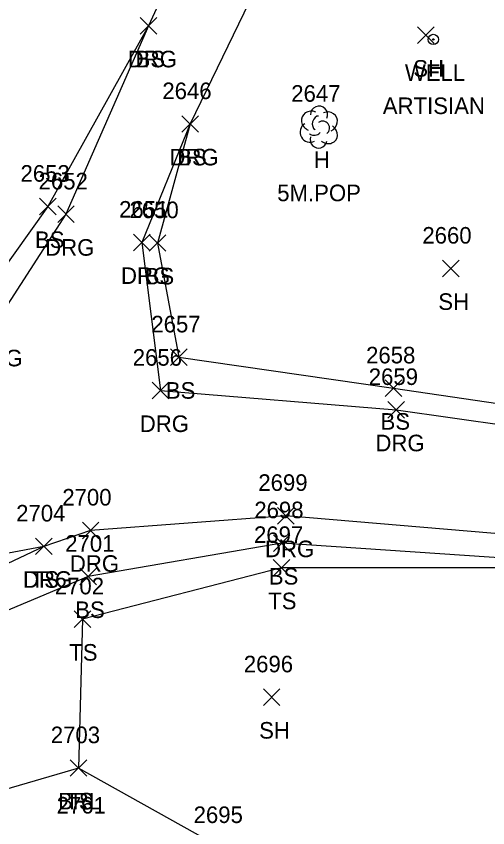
# Model space of a CAD drawing. Extents: x 1520648 to 1523413, y 732854 to 735518.
# Drawn here: x 1521977.4 to 1522034.4, y 733385.3 to 733483.2 of the extents above; entities that cross this region are included whole.
import ezdxf

# ---------------------------------------------------------------- set-up
doc = ezdxf.new("R2010")
doc.units = 0
for name, color, linetype in [('L_A', 7, 'Continuous'), ('L_C', 7, 'Continuous'), ('L_I', 7, 'Continuous'), ('L_TIC', 7, 'Continuous'), ('LABL', 7, 'Continuous'), ('LELB', 7, 'Continuous'), ('LTD', 7, 'Continuous'), ('R_A', 7, 'Continuous'), ('R_I', 7, 'Continuous'), ('R_TIC', 7, 'Continuous'), ('RDG', 7, 'Continuous'), ('U_A', 7, 'Continuous'), ('U_C', 7, 'Continuous'), ('UWW', 7, 'Continuous')]:
    doc.layers.add(name, color=color, linetype=linetype)

msp = doc.modelspace()

# ---------------------------------------------------------------- linework, layer by layer
at = {"layer": 'L_TIC'}
for points in [[(1521992.381, 733481.073), (1521994.381, 733483.073)], [(1521994.381, 733481.073), (1521992.381, 733483.073)], [(1522025.865, 733479.946), (1522027.865, 733481.946)], [(1522027.865, 733479.946), (1522025.865, 733481.946)], [(1521997.417, 733469.236), (1521999.417, 733471.236)], [(1521999.417, 733469.236), (1521997.417, 733471.236)], [(1521980.236, 733459.272), (1521982.236, 733461.272)], [(1521982.236, 733459.272), (1521980.236, 733461.272)], [(1521993.477, 733454.873), (1521995.477, 733456.873)], [(1521995.477, 733454.873), (1521993.477, 733456.873)], [(1522028.89, 733451.802), (1522030.89, 733453.802)], [(1522030.89, 733451.802), (1522028.89, 733453.802)], [(1521996.033, 733441.087), (1521998.033, 733443.087)], [(1521998.033, 733441.087), (1521996.033, 733443.087)], [(1522021.962, 733437.347), (1522023.962, 733439.347)], [(1522023.962, 733437.347), (1522021.962, 733439.347)], [(1521979.742, 733418.27), (1521981.742, 733420.27)], [(1521981.742, 733418.27), (1521979.742, 733420.27)], [(1522008.465, 733418.661), (1522010.465, 733420.661)], [(1522010.465, 733418.661), (1522008.465, 733420.661)], [(1522008.429, 733415.682), (1522010.429, 733417.682)], [(1522010.429, 733415.682), (1522008.429, 733417.682)], [(1521985.097, 733414.624), (1521987.097, 733416.624)], [(1521987.097, 733414.624), (1521985.097, 733416.624)], [(1521984.403, 733409.479), (1521986.403, 733411.479)], [(1521986.403, 733409.479), (1521984.403, 733411.479)], [(1522007.255, 733400.071), (1522009.255, 733402.071)], [(1522009.255, 733400.071), (1522007.255, 733402.071)], [(1521983.923, 733391.522), (1521985.923, 733393.522)], [(1521985.923, 733391.522), (1521983.923, 733393.522)], [(1521983.923, 733391.522), (1521985.923, 733393.522)], [(1521985.923, 733391.522), (1521983.923, 733393.522)]]:
    msp.add_lwpolyline(points, dxfattribs=at)
at = {"layer": 'LABL'}
msp.add_lwpolyline([(1522083.341, 733324.763), (1522060.937, 733340.434), (1522054.212, 733346.218), (1522026.595, 733366.468), (1522002.139, 733382.884), (1521984.923, 733392.522), (1521971.525, 733388.608), (1521986.435, 733320.807), (1521996.083, 733282.565), (1522005.556, 733228.507), (1522008.925, 733184.718), (1522016.294, 733143.397), (1522012.836, 733103.145), (1522012.992, 733068.601), (1522014.187, 733024.639), (1522012.596, 732997.911), (1522011.336, 732949.136), (1522011.361, 732900.673)], dxfattribs=at)
at = {"layer": 'LELB'}
for points in [[(1521993.381, 733482.073), (1521981.236, 733460.272), (1521972.809, 733448.536), (1521967.852, 733447.419)], [(1521998.417, 733470.236), (1521994.477, 733455.873), (1521997.033, 733442.087), (1522022.962, 733438.347), (1522058.015, 733433.222), (1522099.559, 733422.642), (1522113.469, 733419.483), (1522130.556, 733420.762)], [(1521980.742, 733419.27), (1521968.946, 733413.703), (1521959.038, 733407.007)], [(1522127.374, 733395.187), (1522086.373, 733408.141), (1522053.589, 733416.669), (1522009.465, 733419.661), (1521986.097, 733415.624), (1521971.343, 733409.421)], [(1522053.589, 733416.669), (1522009.429, 733416.682), (1521985.403, 733410.479), (1521984.923, 733392.522)]]:
    msp.add_lwpolyline(points, dxfattribs=at)
at = {"layer": 'LTD'}
msp.add_line((1522013.925, 733469.921), (1522013.925, 733469.921), dxfattribs=at)
msp.add_line((1522013.925, 733469.921), (1522013.925, 733469.921), dxfattribs=at)
msp.add_arc((1522013.972, 733471.355), 1.047, 335.52715, 180.95627, dxfattribs=at)
for centre, major_axis, ratio, start_param, end_param in [((1522013.134, 733470.587), (1.21, -0.512), 0.895232, 1.570796, 4.712389), ((1522014.967, 733470.504), (-1.141, -0.483), 0.949671, 1.570796, 4.712389), ((1522013.717, 733470.379), (-0.208, -0.792), 0.645439, 3.141593, 6.283185), ((1522012.842, 733469.212), (0.584, -1.042), 0.959034, 3.141593, 6.283185), ((1522014.425, 733469.754), (-0.5, 0.667), 0.989748, 3.141593, 6.283185), ((1522014.925, 733469.088), (-1.09, 0.792), 0.841452, 1.570796, 4.712389), ((1522013.467, 733469.171), (-0.625, -0.083), 0.423636, 0, 3.141593), ((1522013.926, 733468.421), (0.265, 1.061), 0.942809, 1.570796, 4.712389)]:
    msp.add_ellipse(centre, major_axis=major_axis, ratio=ratio, start_param=start_param, end_param=end_param, dxfattribs=at)
at = {"layer": 'R_TIC'}
for points in [[(1521992.381, 733481.073), (1521994.381, 733483.073)], [(1521994.381, 733481.073), (1521992.381, 733483.073)], [(1521997.417, 733469.236), (1521999.417, 733471.236)], [(1521999.417, 733469.236), (1521997.417, 733471.236)], [(1521982.418, 733458.341), (1521984.418, 733460.341)], [(1521984.418, 733458.341), (1521982.418, 733460.341)], [(1521991.573, 733454.937), (1521993.573, 733456.937)], [(1521993.573, 733454.937), (1521991.573, 733456.937)], [(1521993.84, 733437.07), (1521995.84, 733439.07)], [(1521995.84, 733437.07), (1521993.84, 733439.07)], [(1522022.293, 733434.742), (1522024.293, 733436.742)], [(1522024.293, 733434.742), (1522022.293, 733436.742)], [(1522008.958, 733421.965), (1522010.958, 733423.965)], [(1522010.958, 733421.965), (1522008.958, 733423.965)], [(1521985.399, 733420.197), (1521987.399, 733422.197)], [(1521987.399, 733420.197), (1521985.399, 733422.197)], [(1521979.742, 733418.27), (1521981.742, 733420.27)], [(1521981.742, 733418.27), (1521979.742, 733420.27)]]:
    msp.add_lwpolyline(points, dxfattribs=at)
at = {"layer": 'RDG'}
for points in [[(1522113.711, 733513.526), (1522073.28, 733530.862), (1522050.933, 733539.548), (1522032.875, 733543.848), (1522023.083, 733532.271), (1522020.715, 733528.501), (1522014.318, 733518.545), (1522001.563, 733499.809), (1521993.381, 733482.073), (1521983.418, 733459.341), (1521974.752, 733445.992), (1521967.599, 733440.425), (1521951.338, 733438.664), (1521944.772, 733440.365), (1521939.787, 733444.21)], [(1522104.184, 733501.1), (1522070.629, 733514.476), (1522047.9, 733524.225), (1522038.362, 733521.673), (1522025.239, 733514.148), (1522010.729, 733495.679), (1521998.417, 733470.236), (1521992.573, 733455.937), (1521994.84, 733438.07), (1522023.293, 733435.742), (1522057.284, 733430.931), (1522099.416, 733419.814), (1522112.55, 733416.815), (1522130.556, 733420.762)], [(1522129.615, 733399.869), (1522087.327, 733410.934), (1522054.248, 733419.217), (1522009.958, 733422.965), (1521986.399, 733421.197), (1521980.742, 733419.27), (1521967.5, 733416.771), (1521955.3, 733408.592), (1521950.371, 733403.681)]]:
    msp.add_lwpolyline(points, dxfattribs=at)
at = {"layer": 'UWW'}
for radius in [0.625, 0.0833]:
    msp.add_circle((1522027.776, 733480.433), radius, dxfattribs=at)

# ---------------------------------------------------------------- texts
at = {"layer": 'L_A'}
for s, p in [('BS', (1521991.822, 733477.073)), ('SH', (1522025.353, 733475.946)), ('BS', (1521996.858, 733465.236)), ('H', (1522013.358, 733464.921)), ('BS', (1521979.676, 733455.272)), ('BS', (1521992.917, 733450.873)), ('SH', (1522028.378, 733447.802)), ('BS', (1521995.474, 733437.087)), ('BS', (1522021.403, 733433.347)), ('TS', (1521979.152, 733414.27)), ('BS', (1522007.906, 733414.661)), ('TS', (1522007.839, 733411.682)), ('BS', (1521984.538, 733410.624)), ('TS', (1521983.813, 733405.479)), ('SH', (1522006.743, 733396.071)), ('BRL', (1521982.467, 733387.522)), ('TS', (1521983.333, 733387.522))]:
    msp.add_text(s, height=2, dxfattribs=at).set_placement(p)
at = {"layer": 'L_C'}
msp.add_text('5M.POP', height=2, dxfattribs=at).set_placement((1522008.925, 733460.921))
at = {"layer": 'L_I'}
for s, p in [('2646', (1521995.055, 733473.236)), ('2647', (1522010.618, 733472.921)), ('2653', (1521977.928, 733463.272)), ('2650', (1521991.083, 733458.873)), ('2660', (1522026.449, 733455.802)), ('2657', (1521993.726, 733445.087)), ('2658', (1522019.655, 733441.347)), ('2704', (1521977.404, 733422.27)), ('2698', (1522006.158, 733422.661)), ('2697', (1522006.122, 733419.682)), ('2701', (1521983.325, 733418.624)), ('2702', (1521982.065, 733413.479)), ('2696', (1522004.893, 733404.071)), ('2703', (1521981.585, 733395.522)), ('2703', (1521981.585, 733395.522)), ('2761', (1521982.289, 733387.027)), ('2761', (1521982.289, 733387.027)), ('2695', (1521998.832, 733385.884))]:
    msp.add_text(s, height=2, dxfattribs=at).set_placement(p)
at = {"layer": 'R_A'}
for p in [(1521990.87, 733477.073), (1521995.906, 733465.236), (1521980.906, 733454.341), (1521990.061, 733450.937), (1521972.24, 733440.992), (1521992.328, 733433.07), (1522020.781, 733430.742), (1522007.446, 733417.965), (1521983.888, 733416.197), (1521978.23, 733414.27)]:
    msp.add_text('DRG', height=2, dxfattribs=at).set_placement(p)
at = {"layer": 'R_I'}
for s, p in [('2646', (1521995.055, 733473.236)), ('2652', (1521980.111, 733462.341)), ('2651', (1521989.832, 733458.937)), ('2656', (1521991.478, 733441.07)), ('2659', (1522019.978, 733438.742)), ('2699', (1522006.643, 733425.965)), ('2700', (1521982.974, 733424.197)), ('2704', (1521977.404, 733422.27))]:
    msp.add_text(s, height=2, dxfattribs=at).set_placement(p)
at = {"layer": 'U_A'}
msp.add_text('WELL', height=2, dxfattribs=at).set_placement((1522024.343, 733475.433))
at = {"layer": 'U_C'}
msp.add_text('ARTISIAN', height=2, dxfattribs=at).set_placement((1522021.673, 733471.433))

doc.saveas('drawing.dxf')
